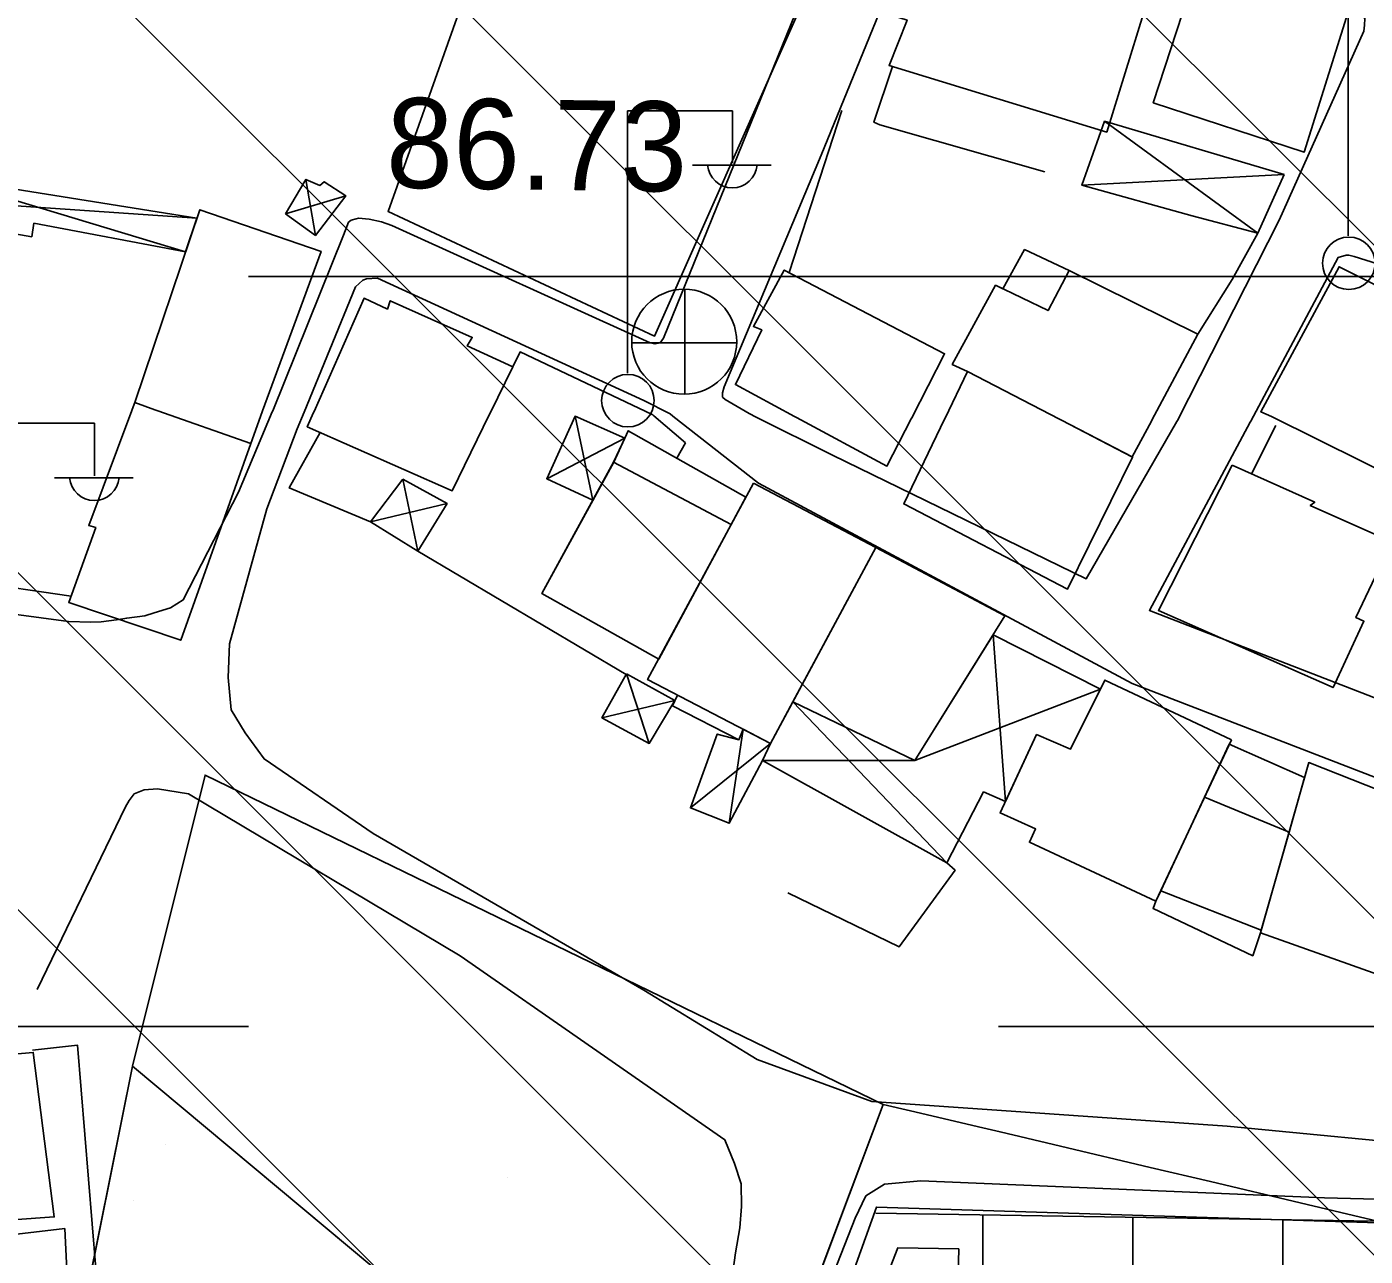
# Model space of a CAD drawing. Extents: x 417995 to 421451, y 4454518 to 4458015.
# Drawn here: x 420617.6 to 420706.9, y 4457141.6 to 4457223.6 of the extents above; entities that cross this region are included whole.
import ezdxf

# ---------------------------------------------------------------- set-up
doc = ezdxf.new("R2010")
doc.units = 0
for name, color, linetype in [('ADA', 7, 'Continuous'), ('ADAKENARI', 7, 'Continuous'), ('B_Ins_Halinde', 7, 'Continuous'), ('B_Kapi', 7, 'Continuous'), ('B_Mesken', 7, 'Continuous'), ('B_Sundurma', 7, 'Continuous'), ('B_Teras', 7, 'Continuous'), ('Default', 7, 'Continuous'), ('PL_AYA_PARK_DINLENME', 7, 'Continuous'), ('PL_K_BHA', 7, 'Continuous'), ('PL_KON_MEV_250', 7, 'Continuous'), ('PL_KON_MEV_350', 7, 'Continuous'), ('S_Elektrik_Diregi', 7, 'Continuous'), ('S_Rogar_Kapagi', 7, 'Continuous'), ('Sinir_Duvar_tek_tarafa_ait', 7, 'Continuous'), ('SN_TR_SIVILASMA', 7, 'Continuous'), ('SN_TR_TASKIN', 7, 'Continuous'), ('TR_ORTAYOGUNKONUT', 7, 'Continuous'), ('TR_PARKALANI', 7, 'Continuous'), ('TR_YONETIMMERK', 7, 'Continuous'), ('Y_Kot_Noktasi', 7, 'Continuous'), ('Yol_Kaldirim_kenari_bordurtasi', 7, 'Continuous'), ('Yol_Sose', 7, 'Continuous')]:
    doc.layers.add(name, color=color, linetype=linetype)

# ---------------------------------------------------------------- blocks, each defined once
blk = doc.blocks.new('POINT_DISPLAY')
at = {"layer": 'Default'}
blk.add_line((0, 0), (0, 0), dxfattribs=at)

msp = doc.modelspace()

# ---------------------------------------------------------------- linework, layer by layer
at = {"layer": 'ADA'}
for p, q in [((420629.539, 4457173.665), (420624.686, 4457154.257)), ((420674.74, 4457151.703), (420629.539, 4457173.665)), ((420624.686, 4457154.257), (420621.111, 4457136.381)), ((420624.686, 4457154.257), (420663.503, 4457121.824)), ((420663.503, 4457121.824), (420674.74, 4457151.703))]:
    msp.add_line(p, q, dxfattribs=at)
at = {"layer": 'ADAKENARI'}
msp.add_line((420674.25, 4457144.44), (420717.29, 4457143.77), dxfattribs=at)
at = {"layer": 'B_Ins_Halinde'}
msp.add_lwpolyline([(420620.196, 4457143.419), (420600.945, 4457141.166), (420601.227, 4457126.078), (420620.893, 4457128.598)], close=True, dxfattribs=at)
at = {"layer": 'B_Kapi'}
msp.add_lwpolyline([(420661.558, 4457195.816), (420660.979, 4457194.79)], dxfattribs=at)
at = {"layer": 'B_Mesken'}
for points in [[(420678.372, 4457230.223), (420679.228, 4457233.046), (420688.731, 4457229.925), (420693.308, 4457228.427), (420689.645, 4457216.547), (420675.128, 4457220.985), (420676.334, 4457224.008), (420675.421, 4457224.298), (420677.427, 4457230.456)], [(420695.854, 4457228.038), (420705.734, 4457224.571), (420702.806, 4457215.212), (420692.738, 4457218.498)], [(420626.18, 4457198.03), (420624.844, 4457198.5), (420629.18, 4457211.364), (420637.264, 4457208.58), (420633.373, 4457197.954), (420633.348, 4457197.886), (420632.577, 4457195.781), (420626.379, 4457197.96)], [(420686.495, 4457197.393), (420680.355, 4457200.577), (420679.338, 4457201.047), (420682.228, 4457206.323), (420682.723, 4457206.085), (420684.169, 4457208.702), (420687.135, 4457207.313), (420695.719, 4457203.061), (420692.655, 4457197.328), (420692.62, 4457197.262), (420691.345, 4457194.877), (420686.625, 4457197.325)], [(420712.02, 4457197.211), (420713.329, 4457199.482), (420712.731, 4457199.823), (420714.329, 4457202.943), (420705.124, 4457207.556), (420699.909, 4457197.887), (420700.614, 4457197.581), (420709.794, 4457193.017)], [(420668.832, 4457197.579), (420664.884, 4457199.702), (420666.645, 4457203.345), (420666.082, 4457203.585), (420668.145, 4457207.343), (420678.834, 4457201.756), (420676.647, 4457197.497), (420676.613, 4457197.43), (420674.99, 4457194.268), (420668.959, 4457197.511)], [(420648.497, 4457197.727), (420646.002, 4457192.609), (420636.346, 4457196.893), (420636.77, 4457197.85), (420636.8, 4457197.918), (420640.139, 4457205.461), (420641.694, 4457204.735), (420641.874, 4457205.297), (420647.344, 4457202.852), (420647.017, 4457202.284), (420650.043, 4457200.898), (420648.529, 4457197.794)], [(420686.625, 4457197.325), (420691.368, 4457194.865), (420687.018, 4457186.059), (420676.107, 4457191.75), (420678.829, 4457197.407), (420678.861, 4457197.473), (420680.355, 4457200.577), (420686.495, 4457197.393)], [(420626.379, 4457197.96), (420632.577, 4457195.781), (420627.916, 4457182.656), (420620.451, 4457185.167), (420622.242, 4457190.171), (420621.779, 4457190.317), (420624.655, 4457197.978), (420624.68, 4457198.046), (420624.85, 4457198.498), (420626.18, 4457198.03)], [(420665.586, 4457192.186), (420657.734, 4457196.624), (420656.774, 4457194.535), (420651.994, 4457185.764), (420659.772, 4457181.401), (420664.614, 4457190.381)], [(420698.009, 4457194.324), (420693.09, 4457184.641), (420704.73, 4457179.498), (420706.789, 4457183.927), (420706.255, 4457184.166), (420708.645, 4457189.211), (420703.209, 4457191.649), (420703.502, 4457191.853)], [(420666.095, 4457193.13), (420674.258, 4457188.846), (420667.226, 4457175.774), (420659.033, 4457180.03)], [(420674.258, 4457188.846), (420682.854, 4457184.276), (420676.846, 4457174.634), (420668.719, 4457178.55)], [(420697.947, 4457176.024), (420692.913, 4457165.251), (420684.49, 4457169.182), (420684.893, 4457170.079), (420682.533, 4457171.143), (420684.96, 4457176.367), (420687.223, 4457175.382), (420689.512, 4457179.999)], [(420697.805, 4457175.719), (420702.824, 4457173.496), (420701.796, 4457169.866), (420699.941, 4457163.317), (420699.891, 4457163.141), (420699.378, 4457161.621), (420692.732, 4457164.757), (420692.913, 4457165.251), (420693.237, 4457165.945), (420696.154, 4457172.188)], [(420711.536, 4457170.429), (420711.821, 4457171.056), (420703.106, 4457174.492), (420699.891, 4457163.141), (420708.089, 4457160.24)], [(420609.021, 4457154.394), (420610.509, 4457143.554), (420619.481, 4457144.195), (420618.076, 4457155.17)]]:
    msp.add_lwpolyline(points, close=True, dxfattribs=at)
at = {"layer": 'B_Sundurma'}
for p, q in [((420689.499, 4457217.259), (420699.711, 4457209.799)), ((420701.459, 4457213.71), (420687.981, 4457212.993)), ((420611.568, 4457213.574), (420628.233, 4457208.553)), ((420636.894, 4457209.653), (420636.258, 4457213.389)), ((420628.991, 4457210.805), (420610.803, 4457212.049)), ((420634.897, 4457211.08), (420638.926, 4457212.287)), ((420654.203, 4457197.592), (420655.381, 4457191.987)), ((420657.512, 4457196.141), (420652.308, 4457193.422)), ((420642.709, 4457193.39), (420643.709, 4457188.589)), ((420645.669, 4457191.763), (420640.563, 4457190.547)), ((420682.07, 4457183.016), (420682.89, 4457171.91)), ((420657.633, 4457180.426), (420659.148, 4457175.771)), ((420676.846, 4457174.634), (420689.214, 4457179.399)), ((420660.857, 4457178.633), (420655.984, 4457177.483)), ((420668.719, 4457178.55), (420678.985, 4457167.818)), ((420664.471, 4457170.452), (420665.403, 4457176.721)), ((420667.226, 4457175.774), (420661.887, 4457171.472)), ((420676.846, 4457174.634), (420666.69, 4457174.632))]:
    msp.add_line(p, q, dxfattribs=at)
for points in [[(420701.459, 4457213.71), (420689.499, 4457217.259), (420687.981, 4457212.993), (420695.326, 4457210.96), (420699.711, 4457209.799)], [(420628.991, 4457210.805), (420611.568, 4457213.574), (420610.803, 4457212.049), (420615.319, 4457210.965), (420615.18, 4457210.038), (420617.983, 4457209.557), (420618.127, 4457210.467), (420628.233, 4457208.553)], [(420634.897, 4457211.08), (420636.894, 4457209.653), (420638.926, 4457212.287), (420637.463, 4457213.225), (420637.176, 4457212.983), (420636.258, 4457213.389)], [(420657.512, 4457196.141), (420654.203, 4457197.592), (420652.308, 4457193.422), (420655.381, 4457191.987), (420656.769, 4457194.537)], [(420642.709, 4457193.39), (420645.669, 4457191.763), (420643.709, 4457188.589), (420640.563, 4457190.547)], [(420689.214, 4457179.399), (420682.07, 4457183.016), (420676.846, 4457174.634), (420668.719, 4457178.55), (420667.226, 4457175.774), (420666.69, 4457174.632), (420678.985, 4457167.818), (420681.43, 4457172.543), (420682.89, 4457171.91), (420684.96, 4457176.367), (420687.223, 4457175.382)], [(420657.633, 4457180.426), (420660.857, 4457178.633), (420659.148, 4457175.771), (420655.984, 4457177.483)], [(420667.226, 4457175.774), (420666.69, 4457174.632), (420664.471, 4457170.452), (420661.887, 4457171.472), (420663.679, 4457176.397), (420665.123, 4457176.021), (420665.403, 4457176.721)]]:
    msp.add_lwpolyline(points, close=True, dxfattribs=at)
at = {"layer": 'B_Teras'}
for points in [[(420677.427, 4457230.456), (420675.421, 4457224.298), (420676.334, 4457224.008), (420675.128, 4457220.985), (420689.645, 4457216.547), (420693.308, 4457228.427), (420688.731, 4457229.925), (420687.565, 4457226.06), (420678.735, 4457229.066), (420679.086, 4457230.047)], [(420686.625, 4457197.325), (420691.345, 4457194.877), (420692.62, 4457197.262), (420692.655, 4457197.328), (420695.719, 4457203.061), (420687.135, 4457207.313), (420685.725, 4457204.636), (420682.228, 4457206.323), (420679.338, 4457201.047), (420680.355, 4457200.577), (420686.495, 4457197.393)], [(420659.772, 4457181.401), (420651.994, 4457185.764), (420656.769, 4457194.537), (420664.614, 4457190.381)], [(420701.796, 4457169.866), (420696.154, 4457172.188), (420693.237, 4457165.945), (420699.941, 4457163.317)]]:
    msp.add_lwpolyline(points, close=True, dxfattribs=at)
at = {"layer": 'PL_AYA_PARK_DINLENME'}
msp.add_lwpolyline([(420624.686, 4457154.257), (420663.503, 4457121.824), (420642.789, 4457066.742), (420621.111, 4457136.381)], close=True, dxfattribs=at)
at = {"layer": 'PL_K_BHA'}
msp.add_lwpolyline([(420674.74, 4457151.703), (420663.503, 4457121.824), (420624.686, 4457154.257), (420629.539, 4457173.665)], close=True, dxfattribs=at)
at = {"layer": 'PL_KON_MEV_250'}
msp.add_lwpolyline([(420621.111, 4457136.381), (420624.686, 4457154.257), (420629.539, 4457173.665), (420674.74, 4457151.703), (420676.562, 4457151.273), (420681.383, 4457150.135), (420682.53, 4457149.864), (420686.095, 4457149.022), (420686.562, 4457148.912), (420692.53, 4457147.503), (420696.562, 4457146.551), (420702.53, 4457145.142), (420706.562, 4457144.19), (420712.53, 4457142.781), (420716.562, 4457141.829), (420722.53, 4457140.42)], dxfattribs=at)
at = {"layer": 'PL_KON_MEV_350'}
msp.add_lwpolyline([(420722.53, 4457140.42), (420716.562, 4457141.829), (420712.53, 4457142.781), (420706.562, 4457144.19), (420702.53, 4457145.142), (420696.562, 4457146.551), (420692.53, 4457147.503), (420686.562, 4457148.912), (420686.095, 4457149.022), (420682.53, 4457149.864), (420681.383, 4457150.135), (420676.562, 4457151.273), (420674.74, 4457151.703), (420663.503, 4457121.824)], dxfattribs=at)
at = {"layer": 'S_Elektrik_Diregi'}
for p, q in [((420705.743, 4457209.629), (420705.743, 4457227.129)), ((420657.685, 4457200.469), (420657.685, 4457217.969)), ((420657.685, 4457217.969), (420664.685, 4457217.969)), ((420664.685, 4457214.469), (420664.685, 4457217.969)), ((420662.025, 4457214.329), (420667.275, 4457214.329)), ((420615.153, 4457197.12), (420622.153, 4457197.12)), ((420622.153, 4457193.62), (420622.153, 4457197.12)), ((420619.493, 4457193.48), (420624.743, 4457193.48))]:
    msp.add_line(p, q, dxfattribs=at)
for centre in [(420705.779, 4457207.793), (420657.721, 4457198.633)]:
    msp.add_circle(centre, 1.75, dxfattribs=at)
for centre in [(420664.686, 4457214.482), (420622.154, 4457193.633)]:
    msp.add_arc(centre, 1.658, 184.83843, 355.14641, dxfattribs=at)
at = {"layer": 'S_Rogar_Kapagi'}
for p, q in [((420661.526, 4457199.034), (420661.526, 4457206.034)), ((420657.956, 4457202.499), (420664.956, 4457202.499))]:
    msp.add_line(p, q, dxfattribs=at)
msp.add_circle((420661.473, 4457202.563), 3.5, dxfattribs=at)
at = {"layer": 'Sinir_Duvar_tek_tarafa_ait'}
for points in [[(420667.656, 4457224.514), (420668.931, 4457224.205), (420659.487, 4457202.925), (420641.739, 4457211.24), (420647.753, 4457228.227)], [(420674.515, 4457217.035), (420674.118, 4457217.199), (420675.364, 4457220.913)], [(420668.469, 4457207.174), (420671.979, 4457217.984)], [(420685.507, 4457213.885), (420674.515, 4457217.035)], [(420699.711, 4457209.799), (420697.998, 4457206.702), (420695.719, 4457203.061)], [(420650.043, 4457200.898), (420650.528, 4457201.884), (420659.348, 4457197.701), (420659.373, 4457197.679)], [(420659.373, 4457197.679), (420659.453, 4457197.611)], [(420659.453, 4457197.611), (420661.558, 4457195.816)], [(420699.282, 4457193.752), (420700.906, 4457196.977)], [(420640.563, 4457190.547), (420635.15, 4457192.81), (420637.216, 4457196.507)], [(420657.601, 4457180.369), (420643.709, 4457188.589)], [(420620.605, 4457185.596), (420613.904, 4457186.569)], [(420665.123, 4457176.021), (420660.695, 4457178.271), (420661.019, 4457178.998)], [(420678.985, 4457167.818), (420679.526, 4457167.318), (420675.812, 4457162.22), (420668.384, 4457165.801)], [(420618.039, 4457155.315), (420621.026, 4457155.657), (420622.733, 4457134.814), (420622.655, 4457127.21), (420618.181, 4457126.232)], [(420646.195, 4457061.137), (420642.955, 4457062.524), (420658.616, 4457103.28), (420671.78, 4457137.853), (420674.289, 4457144.857), (420718.4, 4457143.476), (420769.145, 4457124.692), (420759.785, 4457105.677), (420759.077, 4457105.989)]]:
    msp.add_lwpolyline(points, dxfattribs=at)
at = {"layer": 'SN_TR_SIVILASMA'}
for p, q in [((421283.445, 4456633.004), (420168.354, 4457748.095)), ((421282.982, 4456588.566), (420148.398, 4457723.15)), ((421282.75, 4456566.347), (420138.42, 4457710.677)), ((421282.287, 4456521.909), (420118.464, 4457685.732)), ((421282.055, 4456499.69), (420108.486, 4457673.259))]:
    msp.add_line(p, q, dxfattribs=at)
at = {"layer": 'SN_TR_TASKIN'}
for p, q in [((420632.431, 4457206.904), (420732.431, 4457206.904)), ((420532.431, 4457156.904), (420632.431, 4457156.904)), ((420682.431, 4457156.904), (420782.431, 4457156.904))]:
    msp.add_line(p, q, dxfattribs=at)
at = {"layer": 'TR_ORTAYOGUNKONUT'}
for p, q in [((420681.383, 4457082.297), (420681.383, 4457144.329)), ((420691.383, 4457082.677), (420691.383, 4457144.173)), ((420701.383, 4457078.675), (420701.383, 4457144.018))]:
    msp.add_line(p, q, dxfattribs=at)
for points in [[(420621.111, 4457136.381), (420624.686, 4457154.257), (420629.539, 4457173.665), (420674.74, 4457151.703), (420676.562, 4457151.273), (420681.383, 4457150.135), (420682.53, 4457149.864), (420686.095, 4457149.022), (420686.562, 4457148.912), (420692.53, 4457147.503), (420696.562, 4457146.551), (420702.53, 4457145.142), (420706.562, 4457144.19), (420712.53, 4457142.781), (420716.562, 4457141.829), (420722.53, 4457140.42)], [(420722.53, 4457140.42), (420716.562, 4457141.829), (420712.53, 4457142.781), (420706.562, 4457144.19), (420702.53, 4457145.142), (420696.562, 4457146.551), (420692.53, 4457147.503), (420686.562, 4457148.912), (420686.095, 4457149.022), (420682.53, 4457149.864), (420681.383, 4457150.135), (420676.562, 4457151.273), (420674.74, 4457151.703), (420663.503, 4457121.824)]]:
    msp.add_lwpolyline(points, dxfattribs=at)
at = {"layer": 'Yol_Kaldirim_kenari_bordurtasi'}
msp.add_lwpolyline([(420668.76, 4457124.272), (420675.721, 4457142.144), (420679.774, 4457142.061), (420679.226, 4457120.402), (420668.76, 4457124.272)], dxfattribs=at)
at = {"layer": 'Yol_Sose'}
for points in [[(420634.014, 4457197.879), (420634.042, 4457197.947), (420638.752, 4457209.665), (420639.098, 4457210.531), (420639.284, 4457210.668), (420639.6, 4457210.767), (420639.765, 4457210.802), (420640.472, 4457210.745), (420641.29, 4457210.562), (420641.987, 4457210.313), (420659.194, 4457202.477), (420659.516, 4457202.414), (420659.862, 4457202.496), (420660.101, 4457202.793), (420672.41, 4457233.144), (420672.706, 4457234.176), (420672.639, 4457234.816), (420672.36, 4457235.114), (420638.084, 4457246.519), (420636.352, 4457247.014)], [(420695.85, 4457228.025), (420678.987, 4457233.57), (420678.615, 4457233.534), (420678.342, 4457233.417), (420677.897, 4457232.882), (420670.609, 4457215.003), (420664.127, 4457199.545), (420664.03, 4457199.151), (420664.029, 4457198.871), (420664.203, 4457198.699), (420665.796, 4457197.775)], [(420694.309, 4457197.244), (420694.347, 4457197.31), (420701.135, 4457210.669), (420706.787, 4457223.265), (420706.826, 4457223.677), (420706.836, 4457224.12), (420706.712, 4457224.275), (420706.46, 4457224.527), (420701.434, 4457226.189), (420696.507, 4457227.809)], [(420699.201, 4457197.192), (420699.236, 4457197.258), (420705.07, 4457208.182), (420705.597, 4457208.343), (420705.789, 4457208.331), (420706.124, 4457208.237), (420730.758, 4457200.519), (420741.292, 4457197.021)], [(420658.778, 4457198.64), (420641.03, 4457206.803), (420640.291, 4457206.749), (420640.051, 4457206.675), (420639.556, 4457206.233), (420636.13, 4457197.857)], [(420658.778, 4457198.64), (420660.539, 4457197.744)], [(420631.762, 4457192.538), (420634.014, 4457197.879)], [(420636.13, 4457197.857), (420635.679, 4457196.757)], [(420660.539, 4457197.744), (420660.726, 4457197.598)], [(420660.726, 4457197.598), (420666.431, 4457193.138)], [(420665.796, 4457197.775), (420666.267, 4457197.54)], [(420635.679, 4457196.757), (420633.646, 4457191.414)], [(420666.267, 4457197.54), (420671.362, 4457194.99)], [(420694.309, 4457197.244), (420688.26, 4457186.749), (420671.362, 4457194.99)], [(420760.627, 4457191.261), (420760.628, 4457191.316), (420777.393, 4457184.464), (420783.625, 4457181.86), (420777.03, 4457164.247), (420773.142, 4457154.368), (420737.642, 4457168.264), (420716.146, 4457175.455), (420692.488, 4457184.646), (420699.201, 4457197.192)], [(420699.201, 4457197.192), (420699.236, 4457197.258)], [(420666.431, 4457193.138), (420691.344, 4457179.775), (420729.927, 4457164.86), (420767.681, 4457150.193), (420782.638, 4457145.144)], [(420603.409, 4457187.091), (420613.945, 4457184.769), (420618.618, 4457184.157), (420620.422, 4457183.914), (420621.927, 4457183.865), (420622.612, 4457183.883), (420623.627, 4457184.006), (420624.313, 4457184.134), (420625.52, 4457184.281), (420626.152, 4457184.492), (420627.224, 4457184.806), (420628.081, 4457185.341), (420631.762, 4457192.538)], [(420633.646, 4457191.414), (420631.166, 4457182.414), (420631.08, 4457180.17), (420631.269, 4457178.005), (420632.207, 4457176.486), (420633.469, 4457174.744), (420640.738, 4457169.771), (420658.772, 4457159.311), (420666.345, 4457154.691), (420673.975, 4457151.902), (420697.671, 4457150.261), (420712.879, 4457148.791), (420720.917, 4457147.749), (420757.832, 4457135.464), (420784.164, 4457126.392), (420794.587, 4457122.462)], [(420618.339, 4457159.361), (420624.23, 4457171.542), (420624.482, 4457171.976), (420624.817, 4457172.41), (420625.478, 4457172.674), (420626.355, 4457172.744), (420628.43, 4457172.415), (420646.538, 4457161.6), (420664.187, 4457149.341), (420664.822, 4457147.772), (420665.268, 4457146.398), (420665.302, 4457144.892), (420665.173, 4457143.47), (420664.903, 4457141.804), (420664.571, 4457139.537)], [(420669.743, 4457136.127), (420672.868, 4457144.109), (420673.573, 4457145.606), (420674.817, 4457146.383), (420677.258, 4457146.596), (420704.146, 4457145.481), (420717.1, 4457145.136), (420722.01, 4457143.643), (420753.986, 4457132.157)]]:
    msp.add_lwpolyline(points, dxfattribs=at)

# ---------------------------------------------------------------- block references
at = {"layer": 'TR_PARKALANI', "xscale": 0.1, "yscale": 0.10000000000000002}
for p in [(420626.916, 4457148.999), (420624.751, 4457145.328)]:
    msp.add_blockref('POINT_DISPLAY', p, dxfattribs=at)
at = {"layer": 'TR_YONETIMMERK', "xscale": 0.1, "yscale": 0.10000000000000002}
msp.add_blockref('POINT_DISPLAY', (420649.686, 4457146.824), dxfattribs=at)

# ---------------------------------------------------------------- texts
at = {"layer": 'Y_Kot_Noktasi'}
msp.add_text('86.73', height=6, rotation=359.20232, dxfattribs=at).set_placement((420641.571, 4457212.844))

doc.saveas('drawing.dxf')
